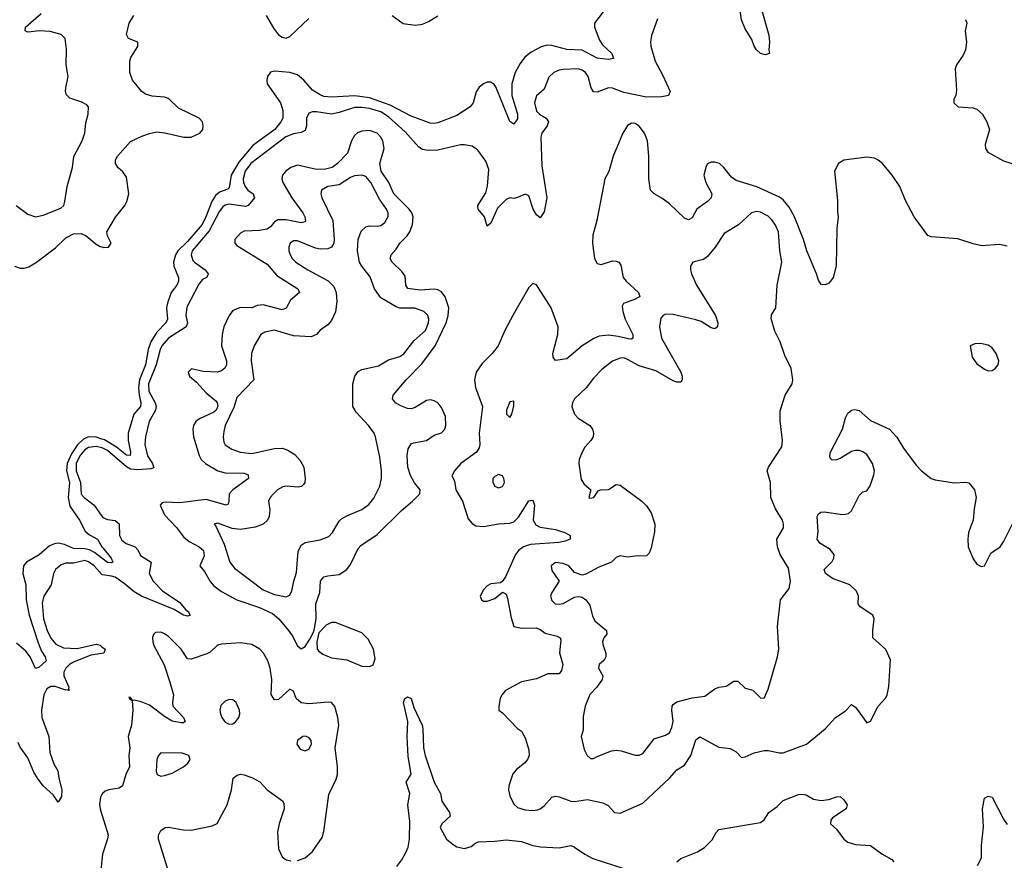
# Model space of a CAD drawing. Header units: inches. Extents: x 1384664 to 1536621, y 460766 to 646467.
# Tile 358 of 488: x 1429567 to 1434755, y 583778 to 588209. Entities that reach past the tile are written whole.
import ezdxf

# ---------------------------------------------------------------- set-up
doc = ezdxf.new("R2010")
doc.units = ezdxf.units.IN
doc.header["$MEASUREMENT"] = 0
doc.layers.add('B4528', color=7, linetype='Continuous')
doc.layers.add('B4538', color=7, linetype='Continuous')

msp = doc.modelspace()

# ---------------------------------------------------------------- linework, layer by layer
at = {"layer": 'B4528', "color": 5}
for points, elevation in [([(1429548.9, 587228.9), (1429610, 587183.7), (1429650, 587170.3), (1429690, 587177.7), (1429784.2, 587215.8), (1429798.5, 587230), (1429805.3, 587250), (1429816.8, 587330), (1429845.3, 587430), (1429852.4, 587487.6), (1429894, 587566), (1429909.8, 587610), (1429915.8, 587664.2), (1429928.2, 587710), (1429929.5, 587749.5), (1429920.1, 587760.1), (1429894.7, 587774.7), (1429830, 587794.5), (1429813, 587813), (1429808.4, 587830), (1429809.8, 587849.8), (1429821.4, 587910), (1429810.8, 587970), (1429813.5, 588053.5), (1429806.3, 588110), (1429785.1, 588130), (1429727.1, 588147.1), (1429670.7, 588149.3), (1429610, 588143), (1429596, 588150), (1429597.6, 588170), (1429679.4, 588240.6)], 680), ([(1429538.9, 586910), (1429570, 586899.2), (1429590, 586899), (1429614, 586906), (1429655.3, 586930), (1429754.5, 587005.5), (1429810, 587058.9), (1429850, 587079.8), (1429890, 587082.5), (1429917.3, 587070), (1429970, 587025), (1429990, 587013.7), (1430000, 587011.2)], 660), ([(1430000, 585998.1), (1429970, 586008.7), (1429930, 586009.7), (1429902.3, 585997.7), (1429871.4, 585968.6), (1429839.3, 585920.7), (1429817.3, 585870), (1429813.7, 585830), (1429829.2, 585770), (1429822.5, 585690), (1429830, 585645.2), (1429881.9, 585570), (1429912.1, 585512.1), (1429933.9, 585493.9), (1429976.9, 585470), (1430000, 585431)], 660), ([(1430000, 585951.4), (1429970, 585959.7), (1429930, 585954.6), (1429910, 585941.1), (1429883, 585910), (1429863.5, 585870), (1429864.4, 585830), (1429886.4, 585770), (1429890, 585707.5), (1429906, 585690), (1429958.3, 585650), (1430000, 585592.6)], 680), ([(1430000, 585371), (1429961, 585401), (1429933.7, 585413.7), (1429910, 585420.1), (1429850, 585421.5), (1429802.2, 585442.2), (1429770, 585448.6), (1429750, 585446.4), (1429724.3, 585435.7), (1429670, 585388.2), (1429602.6, 585350), (1429586.7, 585330), (1429583.5, 585290), (1429599.4, 585230), (1429601.5, 585150), (1429616.2, 585070), (1429663.9, 584923.9), (1429680.8, 584880.8), (1429700.3, 584850), (1429705.5, 584830), (1429670, 584796), (1429650, 584789.2), (1429622, 584850), (1429599.5, 584879.5), (1429550, 584922.7)], 660), ([(1430000, 585284.8), (1429958.8, 585330), (1429930, 585351.8), (1429910, 585357.7), (1429850, 585344), (1429810, 585344.9), (1429784.5, 585335.5), (1429755.2, 585310), (1429745.6, 585290), (1429732.1, 585230), (1429693.3, 585170), (1429685, 585135), (1429692.7, 585050), (1429710.7, 584990), (1429730, 584948.3), (1429756.5, 584916.5), (1429797.9, 584897.9), (1429870, 584893.7), (1429970, 584917.1), (1429990, 584911.8), (1430000, 584903.8)], 680), ([(1430000, 584868.4), (1429940.8, 584859.2), (1429850, 584823), (1429829.3, 584810.7), (1429809.3, 584790.7), (1429799.6, 584770), (1429800.1, 584750), (1429826.2, 584690), (1429823.4, 584683.4), (1429827.5, 584672.5), (1429816.6, 584676.6), (1429810, 584673.8), (1429753.1, 584693.1), (1429730, 584693.1), (1429710, 584680.8), (1429694.5, 584650), (1429682.1, 584570), (1429683.5, 584530), (1429720.6, 584430), (1429726.2, 584346.2), (1429745.9, 584285.9), (1429768.2, 584250), (1429773.1, 584210), (1429788.4, 584150), (1429786.5, 584113.5), (1429770, 584084.5), (1429742.4, 584122.4), (1429690, 584170.8), (1429660.6, 584210), (1429641.7, 584241.7), (1429610, 584317.3), (1429570, 584373.5), (1429558.1, 584398.1)], 680), ([(1430000, 584124.1), (1429992.9, 584110), (1429987.9, 584072.1), (1429990.1, 584050), (1430000, 584018.8)], 720), ([(1430000, 583779.3), (1429986.2, 583630)], 720)]:
    msp.add_lwpolyline(points, dxfattribs=dict(at, elevation=elevation))
at = {"layer": 'B4538', "color": 5}
for points, elevation in [([(1433473.4, 588270), (1433513.6, 588126.4), (1433517.7, 588090), (1433513.4, 588050), (1433517.3, 588030), (1433496.5, 588023.5), (1433470, 588029.9), (1433448.7, 588050), (1433437, 588070), (1433424.6, 588104.6), (1433390, 588159.8), (1433370, 588208.2), (1433355.1, 588310)], 680), ([(1432641.5, 588250), (1432595.6, 588190), (1432594.7, 588170), (1432621.6, 588101.6), (1432637, 588077), (1432687.3, 588030), (1432695.3, 588004.7), (1432670, 587999.5), (1432610, 588005.6), (1432530, 588047.7), (1432450, 588052), (1432370, 588073.2), (1432346.1, 588073.9), (1432313.8, 588066.2), (1432261.7, 588038.3), (1432228.1, 588011.9), (1432202.9, 587977.1), (1432177.9, 587930), (1432159.8, 587870), (1432159.8, 587810), (1432190.1, 587709.9), (1432190, 587686), (1432170, 587658), (1432150, 587672), (1432075.1, 587855.1), (1432067.3, 587867.3), (1432050, 587879.4), (1432030, 587879.8), (1432010, 587871.4), (1431987.1, 587852.9), (1431971.6, 587828.4), (1431956, 587770), (1431940.2, 587750), (1431870, 587703.4), (1431770, 587664.6), (1431750, 587661.5), (1431730, 587663.9), (1431630, 587700.3), (1431518.8, 587758.8), (1431410, 587797.2), (1431332.9, 587807.1), (1431210, 587799.9), (1431170, 587804.4), (1431150, 587811.8), (1431110, 587838), (1431064.4, 587890), (1431030, 587918.3), (1430990.3, 587930.3), (1430910, 587937), (1430888.7, 587931.3), (1430872.7, 587910), (1430868.1, 587890), (1430870.1, 587870), (1430941.7, 587770), (1430953.9, 587730), (1430952.6, 587690), (1430943.2, 587670), (1430910.7, 587630), (1430794.5, 587545.5), (1430721.4, 587458.6), (1430680.5, 587390), (1430670, 587323.1), (1430663.9, 587316.1), (1430619.7, 587300.3), (1430598.6, 587281.4), (1430579.2, 587250), (1430548.3, 587170), (1430527.3, 587130), (1430450, 587039.9), (1430399.5, 586990), (1430387.7, 586970), (1430377.3, 586930), (1430379.2, 586910), (1430402.7, 586850), (1430403.3, 586830), (1430394.5, 586810), (1430364.7, 586770), (1430344.9, 586715.1), (1430339.7, 586690), (1430345.9, 586630), (1430336.3, 586610), (1430290, 586560.9), (1430257.2, 586510), (1430243.3, 586470), (1430230, 586390), (1430198.1, 586310), (1430193.1, 586270), (1430195.8, 586230), (1430205.1, 586190), (1430203.1, 586170), (1430167.6, 586130), (1430138.9, 586030), (1430138.6, 585990), (1430150.1, 585929.9), (1430148.2, 585911.8), (1430130, 585913.8), (1430076, 585956), (1430013.4, 585993.4), (1430000, 585998.1)], 660), ([(1430000, 587011.2), (1430010, 587008.8), (1430034.5, 587010), (1430048.6, 587030), (1430028.7, 587070), (1430026.6, 587090), (1430072, 587168), (1430119.8, 587230), (1430130.7, 587250), (1430141.2, 587290), (1430130, 587379.5), (1430110, 587406.9), (1430083.9, 587430), (1430072.1, 587450), (1430070.9, 587470), (1430082, 587490), (1430150, 587566.6), (1430210, 587595.6), (1430250, 587609.6), (1430290, 587617), (1430332, 587612), (1430430.7, 587589.3), (1430470, 587589.3), (1430515.6, 587610), (1430531.5, 587630), (1430533.6, 587650), (1430529.5, 587670), (1430512.3, 587690), (1430402.7, 587742.7), (1430350, 587794), (1430330, 587800.3), (1430264.9, 587804.9), (1430230, 587816), (1430210, 587831.1), (1430160.4, 587890), (1430146.2, 587930), (1430147.1, 587990), (1430152.6, 588010), (1430190, 588067.7), (1430190, 588086), (1430189.4, 588089.4), (1430139.3, 588110), (1430129.6, 588130), (1430144, 588190), (1430167.4, 588230)], 660), ([(1432927.3, 588212.7), (1432894.9, 588125.1), (1432890.2, 588090), (1432893, 588070), (1432915.1, 587990), (1432955.4, 587915.4), (1432993.9, 587830), (1432985.7, 587810), (1432950, 587801.4), (1432870, 587800.6), (1432750, 587825.3), (1432690, 587847.9), (1432670, 587849.4), (1432610, 587826), (1432590, 587827.9), (1432578.5, 587850), (1432561.7, 587910), (1432547.9, 587930), (1432530, 587943.4), (1432510, 587949.8), (1432430, 587946.2), (1432410, 587943.1), (1432381.3, 587930), (1432354.6, 587905.4), (1432330, 587842.7), (1432290, 587806.6), (1432279.7, 587770), (1432290, 587725.7), (1432305.7, 587710), (1432341.3, 587690), (1432353.1, 587670), (1432345.2, 587650), (1432317.5, 587610), (1432312.6, 587590), (1432318.5, 587438.5), (1432344.3, 587270), (1432330, 587196.3), (1432310, 587164.4), (1432290, 587179.8), (1432272.2, 587210), (1432250, 587279.8), (1432230, 587289.8), (1432190, 587271.3), (1432170, 587267), (1432150, 587269), (1432130, 587261), (1432085.1, 587214.9), (1432050, 587135.6), (1432030, 587120.9), (1432015, 587170), (1431982.5, 587210), (1431981.2, 587230), (1432023.7, 587296.3), (1432031.8, 587331.8), (1432038.3, 587418.3), (1432023.1, 587463.1), (1431981.1, 587521.1), (1431950, 587541.6), (1431910, 587549.9), (1431890, 587549.2), (1431770, 587521.6), (1431719.1, 587519.1), (1431690, 587524.1), (1431670, 587536.2), (1431597.1, 587617.1), (1431510, 587697.5), (1431470, 587722.5), (1431410, 587740.4), (1431370, 587746.2), (1431330, 587745.6), (1431250, 587719), (1431210, 587711.3), (1431130, 587723), (1431110, 587723.2), (1431090, 587715.6), (1431077.8, 587690), (1431077.9, 587650), (1431070, 587624.2), (1431050, 587613.9), (1431010, 587607.6), (1430968.5, 587591.5), (1430784, 587450), (1430755.4, 587410), (1430745, 587370), (1430746.7, 587350), (1430754.4, 587330), (1430769.6, 587310), (1430797.1, 587290), (1430803.8, 587270), (1430770.9, 587229.1), (1430756, 587224), (1430670, 587236), (1430650, 587231.8), (1430637.1, 587222.9), (1430619.8, 587200.2), (1430564.7, 587095.3), (1430475.8, 586990), (1430469.6, 586969.6), (1430479.7, 586939.7), (1430487.1, 586930), (1430544.7, 586890), (1430560.6, 586870), (1430558, 586862), (1430550.3, 586850), (1430530, 586839), (1430510, 586814.9), (1430446.7, 586693.3), (1430441.5, 586650), (1430450.2, 586609.8), (1430444.4, 586590), (1430350, 586529.9), (1430316.4, 586490), (1430306.6, 586470), (1430285.3, 586390), (1430245.9, 586290), (1430246.5, 586250), (1430280.4, 586190), (1430285.9, 586170), (1430283.1, 586150), (1430249.1, 586090), (1430229.6, 586010), (1430226.8, 585970), (1430240.3, 585910), (1430265.7, 585870), (1430272.9, 585847.1), (1430258.3, 585841.7), (1430190, 585836), (1430150, 585839.9), (1430130, 585851.2), (1430030, 585937.5), (1430005, 585950), (1430000, 585951.4)], 680), ([(1430865.1, 588230), (1430903.9, 588163.9), (1430930, 588129.4), (1430950, 588116.6), (1430970, 588112), (1430990, 588120.4), (1431090, 588215.8)], 660), ([(1431530, 588230.2), (1431587.9, 588187.9), (1431650, 588180.4), (1431690, 588185.6), (1431721.1, 588198.9), (1431770.3, 588229.7)], 660), ([(1434550.3, 588210), (1434556.9, 588190), (1434549.3, 588150), (1434555.4, 588090), (1434550.7, 588050), (1434538.3, 588021.7), (1434502.4, 587970), (1434495.6, 587950), (1434502.5, 587837.5), (1434498.8, 587810), (1434488, 587790), (1434488, 587770), (1434512, 587750), (1434590, 587744.2), (1434610, 587736.5), (1434639.5, 587710), (1434663, 587670), (1434677.3, 587630), (1434654, 587550), (1434656.3, 587530), (1434667.3, 587510), (1434750, 587464.9), (1434822.5, 587442.5)], 720), ([(1434770, 587015.1), (1434730, 587024.2), (1434636.2, 587016.2), (1434590, 587026.6), (1434510, 587054.3), (1434370, 587063.6), (1434351.2, 587071.2), (1434279.6, 587170), (1434234.9, 587254.9), (1434203.9, 587330), (1434163.1, 587390), (1434112.1, 587450), (1434090, 587468.5), (1434070, 587478.8), (1434030, 587484.8), (1433910, 587467.8), (1433880.5, 587450), (1433860.7, 587410), (1433875.9, 587255.9), (1433875.2, 587195.2), (1433879.3, 587170), (1433872, 587108), (1433868.9, 586911.1), (1433853.4, 586850), (1433839.3, 586830), (1433830, 586820.7), (1433810, 586812), (1433790, 586812.7), (1433774.9, 586834.9), (1433765.4, 586870), (1433714.6, 586990), (1433697, 587050), (1433648.5, 587170), (1433621.3, 587221.3), (1433590, 587259.5), (1433570, 587273.4), (1433450, 587328.1), (1433341.4, 587361.4), (1433318.1, 587378.1), (1433277.3, 587430), (1433253.3, 587450), (1433230, 587458), (1433210, 587457.3), (1433191.3, 587448.7), (1433183.2, 587436.8), (1433172.1, 587390), (1433181.6, 587350), (1433214.2, 587290), (1433210.2, 587270), (1433191.3, 587250), (1433134.5, 587210), (1433110, 587165.1), (1433090, 587154), (1433070, 587162.3), (1432990, 587238.3), (1432950, 587267.8), (1432909.4, 587290), (1432889.8, 587309.8), (1432881.4, 587370), (1432881.6, 587490), (1432875.4, 587570), (1432858.3, 587610), (1432830, 587648.2), (1432810, 587660.9), (1432790, 587663.7), (1432769, 587651), (1432745.6, 587610), (1432694, 587490), (1432670.9, 587409.1), (1432650.2, 587369.8), (1432608.3, 587150), (1432587.4, 587072.6), (1432585.4, 587030), (1432596.2, 586950), (1432610, 586923.1), (1432630, 586919.1), (1432690, 586936.9), (1432710, 586936.5), (1432724, 586930), (1432734.7, 586914.7), (1432745.8, 586850), (1432761.8, 586830), (1432828, 586770), (1432834.6, 586750), (1432832.2, 586747.8), (1432806.9, 586733.1), (1432747.7, 586712.3), (1432742, 586698), (1432744.7, 586670), (1432757.8, 586630), (1432798.2, 586550), (1432797.6, 586530), (1432790, 586525.1), (1432774.3, 586525.7), (1432719.5, 586539.5), (1432670, 586545.4), (1432620.2, 586539.8), (1432591.8, 586528.2), (1432530, 586488.9), (1432450, 586420.4), (1432390, 586411.6), (1432377.7, 586430), (1432376.2, 586450), (1432402.7, 586550), (1432403.9, 586590), (1432367, 586690), (1432290, 586811), (1432270, 586818), (1432250, 586796.9), (1432166.9, 586653.1), (1432122.7, 586570), (1432088.4, 586490), (1432056.8, 586450), (1432003.5, 586396.5), (1431972.5, 586350), (1431964, 586310), (1431968.1, 586270), (1432004.7, 586170), (1431988.5, 586028.5), (1431992, 585970), (1431988.5, 585951.5), (1431973.4, 585930), (1431890.4, 585870), (1431857.1, 585830), (1431844.5, 585804.5), (1431857.5, 585777.5), (1431864.2, 585730), (1431900.2, 585670), (1431930, 585577.1), (1431950, 585552.9), (1431970, 585540.2), (1432010, 585537.6), (1432090, 585551.1), (1432150, 585555.1), (1432170, 585561.7), (1432194.2, 585585.8), (1432250, 585672.2), (1432270, 585676.3), (1432278.9, 585650), (1432272.8, 585570), (1432285.9, 585545.9), (1432310, 585534), (1432390, 585521), (1432443.2, 585503.2), (1432467.7, 585490), (1432467.7, 585470), (1432440.4, 585459.6), (1432406.9, 585453.1), (1432258, 585442), (1432221.1, 585430), (1432195.3, 585410), (1432179, 585390), (1432127.2, 585272.8), (1432110, 585248.7), (1432099.3, 585240.7), (1432050, 585234.5), (1432030, 585224), (1432010, 585204.2), (1431993.4, 585170), (1431999.3, 585150), (1432010, 585144), (1432030, 585143.2), (1432070, 585157.6), (1432110, 585191), (1432124.5, 585184.5), (1432130, 585181), (1432137.7, 585157.7), (1432156.2, 585056.2), (1432170.2, 585010.2), (1432210, 585000.9), (1432290, 585003.6), (1432310, 584994.9), (1432335.6, 584975.6), (1432399.4, 584959.4), (1432414, 584950), (1432417.5, 584937.5), (1432411.2, 584871.2), (1432427.9, 584810), (1432421.6, 584778.4), (1432410, 584760.5), (1432350, 584760.8), (1432290, 584734.2), (1432210, 584718), (1432127.3, 584672.7), (1432107.2, 584650), (1432098.7, 584630), (1432090.8, 584590.8), (1432091.3, 584570), (1432110, 584556), (1432190, 584473), (1432210, 584459.1), (1432230, 584424), (1432250, 584361), (1432251, 584330), (1432243.2, 584310), (1432226, 584290), (1432183.7, 584256.3), (1432165.9, 584234.1), (1432143.8, 584170), (1432142.2, 584150), (1432150, 584117.1), (1432170, 584074), (1432190, 584056.9), (1432230, 584043.7), (1432270, 584040.9), (1432295.9, 584044.1), (1432310, 584048.5), (1432330, 584064.2), (1432369.9, 584110.1), (1432390, 584116.6), (1432410, 584113.2), (1432470, 584088.9), (1432490, 584087.2), (1432557.9, 584097.9), (1432640.2, 584080.2), (1432667.1, 584067.1), (1432700.7, 584030), (1432730, 584025.7), (1432850, 584079), (1432989.8, 584210), (1433030, 584254), (1433070, 584279), (1433102.2, 584330), (1433130, 584413), (1433150, 584428.5), (1433250, 584373.8), (1433310, 584368), (1433341.1, 584350), (1433370, 584319.1), (1433390, 584322.4), (1433436.4, 584343.6), (1433490, 584356.3), (1433510, 584357), (1433570, 584343.5), (1433590, 584344.6), (1433712.3, 584390), (1433810, 584471.5), (1433865.3, 584530), (1433916, 584564), (1433950, 584598.4), (1433970, 584584.4), (1434030, 584501.6), (1434050, 584510.5), (1434089.8, 584590.2), (1434130, 584633.4), (1434137.3, 584650), (1434146.8, 584693.2), (1434154.4, 584834.4), (1434130, 584889.5), (1434062.7, 584950), (1434062.4, 584990), (1434069.8, 585050), (1434062.3, 585070), (1433994.5, 585114.5), (1433985.4, 585130), (1433986.9, 585170), (1433976.2, 585196.2), (1433940.7, 585230), (1433850, 585263.9), (1433812.6, 585290), (1433805.1, 585310), (1433847.6, 585352.4), (1433857.2, 585370), (1433857.8, 585390), (1433836.9, 585416.9), (1433782, 585450), (1433768.5, 585470), (1433774.8, 585510), (1433768, 585590), (1433775.1, 585604.9), (1433787.7, 585612.3), (1433805.9, 585614.1), (1433890, 585601.5), (1433910, 585600.3), (1433934.5, 585605.5), (1433950, 585619.3), (1433990, 585700.5), (1434010, 585720.7), (1434030, 585725.5), (1434048.2, 585751.8), (1434067.9, 585810), (1434070.5, 585830.5), (1434059.8, 585870), (1434030, 585916.4), (1434010, 585930.7), (1433990, 585938), (1433970, 585938), (1433950, 585932.3), (1433890, 585895.8), (1433870, 585888.8), (1433847, 585887), (1433837.4, 585897.4), (1433834.8, 585910), (1433839.4, 585930), (1433902.2, 586050), (1433917.2, 586110), (1433930, 586134.9), (1433950, 586150.2), (1433965.7, 586154.3), (1433990, 586149.1), (1434050, 586095.5), (1434149.5, 586049.5), (1434188.7, 586008.7), (1434223.6, 585950), (1434290, 585860.5), (1434318, 585830), (1434370, 585790.4), (1434390, 585782.6), (1434490, 585766.7), (1434551.7, 585771.7), (1434567, 585767), (1434577.2, 585757.2), (1434598, 585730), (1434606.7, 585690), (1434595.3, 585630), (1434590.3, 585570), (1434566, 585506), (1434562, 585470), (1434564.1, 585430), (1434590, 585367.7), (1434610, 585339.1), (1434632.7, 585327.3), (1434650, 585330.8), (1434683.5, 585396.5), (1434732.3, 585430), (1434750, 585456), (1434800.9, 585559.1)], 720), ([(1430000, 585592.6), (1430005.3, 585585.3), (1430030, 585573.9), (1430070, 585568.2), (1430090, 585552.2), (1430093.3, 585490), (1430105.4, 585465.4), (1430127.9, 585447.9), (1430175.5, 585430), (1430190, 585413.8), (1430204, 585384), (1430259, 585350), (1430249.2, 585290), (1430270.1, 585250), (1430318.8, 585198.8), (1430410, 585136.8), (1430440.4, 585100.4), (1430455, 585090), (1430465.5, 585070), (1430450, 585064.6), (1430430, 585069.9), (1430380.3, 585100.3), (1430208.4, 585170), (1430170, 585192.1), (1430117.7, 585237.7), (1430070, 585269.4), (1430050, 585276.3), (1430002.3, 585282.3), (1430000, 585284.8)], 680), ([(1430000, 585431), (1430004.1, 585424.1), (1430048.9, 585370), (1430057.1, 585350), (1430050, 585346.2), (1430030, 585347.9), (1430000, 585371)], 660), ([(1431030, 583777.4), (1431070, 583790.3), (1431110, 583824.9), (1431161.3, 583898.7), (1431169.8, 583930.2), (1431195.1, 584124.9), (1431234.4, 584205.6), (1431241, 584230), (1431241.9, 584270), (1431229.4, 584370), (1431248.3, 584490), (1431243.2, 584530), (1431227.8, 584587.8), (1431210, 584609.6), (1431192, 584612), (1431090, 584602.6), (1431050, 584608.7), (1431022.6, 584630), (1431009.5, 584669.5), (1430990, 584679.3), (1430930, 584625.6), (1430910, 584624.5), (1430892.5, 584652.5), (1430896, 584730), (1430886.3, 584790), (1430874.2, 584830), (1430850.7, 584870), (1430831.7, 584890), (1430790, 584914.5), (1430730, 584924.2), (1430630, 584917.8), (1430608.5, 584911.5), (1430570, 584875.4), (1430553.5, 584866.5), (1430470, 584838.8), (1430450, 584840.5), (1430417.4, 584890), (1430350, 584957.1), (1430330, 584972.2), (1430310, 584979.8), (1430281.5, 584978.5), (1430271.8, 584968.2), (1430267.2, 584952.8), (1430267.6, 584930), (1430273.8, 584910), (1430327.5, 584807.5), (1430357.4, 584717.4), (1430376.5, 584650), (1430371.3, 584610), (1430374, 584590), (1430430.3, 584530), (1430439.1, 584510), (1430430, 584502), (1430417.7, 584502.3), (1430370, 584511.9), (1430330, 584535.8), (1430250, 584594.7), (1430206.1, 584613.9), (1430170, 584622.7), (1430160.2, 584620.2), (1430150, 584635.3), (1430142, 584638), (1430144.7, 584630), (1430159.8, 584619.8), (1430162, 584570), (1430155.1, 584490), (1430137.8, 584430), (1430146.8, 584370), (1430141.7, 584330), (1430145, 584270), (1430125.4, 584230), (1430108.4, 584170), (1430090, 584157.5), (1430036.3, 584150), (1430017.6, 584142.4), (1430003, 584130), (1430000, 584124.1)], 720), ([(1430000, 584903.8), (1430017.2, 584890), (1430010.4, 584870), (1430000, 584868.4)], 680), ([(1431554, 583746), (1431580.5, 583779.5), (1431601.8, 583818.2), (1431612.8, 583847.2), (1431619.9, 583890), (1431621.7, 583981.7), (1431612.7, 584070), (1431622.8, 584130), (1431603.5, 584190), (1431629, 584231), (1431614.3, 584325.7), (1431608.6, 584430), (1431612.2, 584510), (1431588.9, 584610), (1431595.6, 584630), (1431604.4, 584635.6), (1431610, 584639), (1431630.1, 584630.1), (1431643.3, 584583.3), (1431686.8, 584490), (1431691.5, 584470), (1431695, 584370), (1431703.8, 584330), (1431750.8, 584190), (1431784, 584130), (1431791.5, 584090), (1431831.1, 584030), (1431834.3, 584010), (1431790.3, 583970), (1431782.4, 583950), (1431816, 583890), (1431850, 583860.3), (1431870, 583849.2), (1431910, 583839.7), (1431946, 583850), (1431970.4, 583869.6), (1431984.8, 583875.2), (1432070, 583878.5), (1432130, 583886.6), (1432210, 583877.1), (1432270, 583856.7), (1432311.5, 583848.5), (1432410, 583843.7), (1432470, 583855.1), (1432490, 583847.7), (1432544, 583810), (1432587.1, 583787.1), (1432750, 583734.3)], 680), ([(1430359.3, 583690), (1430297.5, 583890), (1430298, 583910), (1430310, 583934.3), (1430333.2, 583950), (1430350, 583953), (1430430, 583937.8), (1430470, 583936.5), (1430581.1, 583958.9), (1430607.5, 583972.5), (1430659.2, 584070), (1430682.9, 584150), (1430691.3, 584210), (1430712.9, 584227.1), (1430730, 584231.1), (1430750, 584228.3), (1430792.6, 584212.6), (1430831.7, 584191.7), (1430870, 584148.7), (1430951.3, 584091.3), (1430959.2, 584079.2), (1430960.7, 584050), (1430933.2, 583970), (1430925.5, 583925.5), (1430930, 583838), (1430950, 583795.5), (1430970, 583779.5), (1430994.9, 583774.9)], 720), ([(1433029.7, 583770.3), (1433050, 583788), (1433137.5, 583822.5), (1433174.5, 583845.5), (1433215.1, 583884.9), (1433235.8, 583924.2), (1433250, 583940.7), (1433470, 583977.5), (1433488.7, 583991.3), (1433514.3, 584030), (1433558.4, 584061.6), (1433590, 584093.5), (1433670, 584124.8), (1433690, 584127.2), (1433710, 584122.3), (1433750, 584100.7), (1433790, 584092.2), (1433830, 584098.3), (1433870, 584113), (1433890, 584114.3), (1433910, 584096.4), (1433927, 584070), (1433921.7, 584050), (1433850, 584001), (1433841.2, 583990), (1433839.6, 583970), (1433870, 583942.6), (1433909.6, 583890), (1433930, 583872.7), (1433970, 583860.9), (1434050, 583856.4), (1434110, 583812.2), (1434162.1, 583782.1), (1434171.8, 583770)], 680), ([(1434612.7, 583750), (1434634.5, 583790), (1434635.3, 583855.3), (1434644.9, 583955.1), (1434639.1, 584050), (1434650, 584106), (1434670, 584116), (1434690, 584111.3), (1434750, 583994.8), (1434770, 583967.3)], 680), ([(1430000, 584018.8), (1430028.1, 583930), (1430032.3, 583910), (1430030.2, 583890.2), (1430002.8, 583810), (1430000, 583779.3)], 720)]:
    msp.add_lwpolyline(points, dxfattribs=dict(at, elevation=elevation))
for points, elevation in [([(1431410, 587623.9), (1431370, 587621.6), (1431347.5, 587612.5), (1431330, 587597.9), (1431315, 587570), (1431294.7, 587505.3), (1431240.5, 587450), (1431213.4, 587430), (1431178.5, 587421.5), (1431130, 587419.9), (1431030, 587441.2), (1430995.2, 587430), (1430968.7, 587410), (1430952.1, 587390), (1430947.7, 587370), (1430952.7, 587350), (1431000.4, 587270), (1431058.8, 587190), (1431068.3, 587170), (1431073, 587150), (1431070, 587143.5), (1431050, 587137.4), (1430970, 587153.7), (1430926.7, 587153.3), (1430910, 587143.9), (1430890, 587119.2), (1430870, 587105.1), (1430830, 587097.6), (1430750, 587093.5), (1430730, 587084.2), (1430701.1, 587050), (1430700.1, 587030), (1430710, 587017.7), (1430870, 586919.7), (1430921.2, 586861.2), (1431032.4, 586790), (1431040.2, 586770), (1430993.7, 586730), (1430970, 586688.3), (1430950, 586679), (1430850, 586704.9), (1430818.2, 586701.8), (1430790, 586690.8), (1430730, 586690.9), (1430690, 586676), (1430670.1, 586649.9), (1430642.7, 586590), (1430633.5, 586550), (1430630.8, 586490), (1430656.4, 586410), (1430655.5, 586390), (1430647.8, 586372.2), (1430630, 586357.8), (1430608.5, 586351.5), (1430534.2, 586354.2), (1430471.9, 586368.1), (1430454.9, 586350), (1430460.9, 586330), (1430497.8, 586297.8), (1430550, 586241.2), (1430599.3, 586199.3), (1430606.8, 586190), (1430610, 586170.8), (1430601.1, 586150), (1430590, 586140.7), (1430514.4, 586105.6), (1430494.3, 586090), (1430482.6, 586070), (1430478.4, 586050), (1430482.3, 586010), (1430512.1, 585912.1), (1430522.8, 585890), (1430546, 585870), (1430610, 585830.8), (1430650, 585821), (1430750, 585818.6), (1430770.4, 585810), (1430771.6, 585790), (1430690.2, 585730), (1430670.2, 585710), (1430669.2, 585670), (1430664.4, 585655.6), (1430654, 585650), (1430550, 585679.9), (1430410, 585662), (1430333.7, 585666.3), (1430317.8, 585662.2), (1430307.1, 585650), (1430330, 585598.9), (1430392.6, 585532.6), (1430430, 585483), (1430458.9, 585458.9), (1430512.6, 585430), (1430534.8, 585410), (1430538.1, 585381.9), (1430515.6, 585330), (1430540.3, 585300.3), (1430570, 585247.9), (1430590, 585223.9), (1430630, 585194.3), (1430711.3, 585151.3), (1430830, 585110.9), (1430898.4, 585078.4), (1430932.5, 585050), (1430983, 584990), (1431002.4, 584962.4), (1431030, 584908.2), (1431050, 584892.7), (1431070, 584904.9), (1431096, 584944), (1431116.8, 584983.2), (1431120.7, 584999.3), (1431128.3, 585050), (1431127, 585130), (1431148.7, 585190), (1431152.3, 585250), (1431170, 585271.3), (1431190, 585277.6), (1431250, 585284), (1431289.9, 585310.1), (1431310, 585337), (1431350, 585421.3), (1431363.6, 585436.4), (1431450, 585495.2), (1431578, 585622), (1431636.2, 585670), (1431675.1, 585710), (1431676, 585730), (1431646.7, 585766.7), (1431626.2, 585806.2), (1431611, 585850), (1431608.8, 585911.2), (1431612.9, 585947.1), (1431630, 585973.4), (1431641, 585979), (1431710, 585990.5), (1431750, 586019.3), (1431790, 586031.8), (1431806.9, 586050), (1431812.2, 586070), (1431810, 586117.2), (1431790, 586164.5), (1431770, 586189.6), (1431750, 586200.5), (1431730, 586204.7), (1431710, 586202), (1431650, 586165.1), (1431630, 586157.8), (1431610, 586158.9), (1431574.1, 586174.1), (1431547.6, 586190), (1431531.1, 586210), (1431534.5, 586230), (1431602.5, 586310), (1431685.1, 586394.9), (1431755.1, 586490), (1431813.9, 586610), (1431824.8, 586650), (1431827.7, 586690), (1431808.2, 586748.2), (1431790, 586773.6), (1431770, 586784.5), (1431750, 586788.1), (1431677.1, 586782.9), (1431611.6, 586791.6), (1431601.4, 586810), (1431597.3, 586857.3), (1431580.6, 586880.6), (1431528.9, 586930), (1431518.7, 586950), (1431524.4, 586970), (1431550, 586999.6), (1431569, 587031), (1431608.9, 587070), (1431622.6, 587090), (1431637.3, 587130), (1431639.9, 587170), (1431633.1, 587190), (1431618.9, 587210), (1431538.1, 587290), (1431511.2, 587350), (1431470.7, 587410), (1431463.9, 587450), (1431486.7, 587530), (1431479.7, 587570), (1431469.9, 587590), (1431450.2, 587610.2)], 720), ([(1431370, 587389.8), (1431330, 587385.6), (1431310, 587377.3), (1431250, 587337.6), (1431190, 587329.8), (1431156.5, 587310), (1431154, 587290), (1431158.6, 587270), (1431216.2, 587150), (1431224.2, 587050), (1431222, 587030), (1431210.3, 587010), (1431190, 587000.7), (1431150, 586999.2), (1431124.7, 587004.7), (1431030, 587042.3), (1431017, 587043), (1431010, 587043), (1430992.7, 587030), (1430984, 587010), (1430984.7, 586990), (1430991.5, 586970), (1431002.4, 586950), (1431020.9, 586930), (1431084.9, 586890), (1431192.8, 586832.8), (1431221.9, 586801.9), (1431234.1, 586770), (1431236.9, 586723.1), (1431230.8, 586669.2), (1431210, 586623.7), (1431190, 586599.5), (1431150, 586571.6), (1431130.4, 586550), (1431102.7, 586537.3), (1431010, 586542.5), (1430910, 586571.9), (1430857.8, 586562.2), (1430837.6, 586550), (1430801.7, 586490), (1430788.8, 586450), (1430786.3, 586410), (1430800.4, 586310), (1430710, 586216.9), (1430695.4, 586164.6), (1430649.4, 586070), (1430642.4, 586037.6), (1430639.1, 586010), (1430642.4, 585982.4), (1430650, 585967.7), (1430684.8, 585944.8), (1430729.1, 585929.1), (1430790, 585922.5), (1430908.9, 585948.9), (1430950.6, 585950.6), (1430980.1, 585940.1), (1431016.2, 585916.2), (1431045, 585885), (1431063.6, 585850), (1431071.7, 585790), (1431068.9, 585770), (1431061.8, 585758.2), (1431051.8, 585748.2), (1431034.6, 585745.4), (1430970, 585750.7), (1430953.1, 585746.9), (1430924.4, 585730), (1430903.8, 585710), (1430886, 585690), (1430877.1, 585670), (1430884.8, 585624.8), (1430881.2, 585590), (1430872.3, 585570), (1430849.5, 585550.5), (1430806.8, 585533.2), (1430730, 585521.9), (1430686.1, 585526.1), (1430610, 585555.1), (1430591, 585550), (1430599.6, 585539.6), (1430643.6, 585443.6), (1430674.2, 585350), (1430697.7, 585317.7), (1430850, 585203.2), (1430910, 585178.2), (1430970, 585167.1), (1430990, 585174.9), (1431001.4, 585198.6), (1431010.6, 585250), (1431025.2, 585294.8), (1431034.6, 585405.4), (1431050, 585439.5), (1431070, 585453.8), (1431150, 585467.3), (1431195, 585485), (1431214.8, 585505.2), (1431250, 585566), (1431261.8, 585578.2), (1431290, 585594.3), (1431370, 585626.7), (1431406, 585654), (1431432.8, 585687.2), (1431463.8, 585750), (1431472.3, 585790), (1431472.4, 585830), (1431463.6, 585903.6), (1431441.7, 586010), (1431434, 586030), (1431405.4, 586070), (1431339.2, 586139.2), (1431322.3, 586170), (1431321.5, 586290), (1431332.3, 586330), (1431350, 586354), (1431370, 586364.6), (1431456.6, 586383.4), (1431510, 586415.8), (1431570, 586433.2), (1431590, 586447.1), (1431643.5, 586516.5), (1431705.2, 586570), (1431721.1, 586610), (1431723.2, 586630), (1431717.4, 586650), (1431695.8, 586670), (1431648.7, 586688.7), (1431570, 586688.9), (1431550, 586694.6), (1431470, 586742.2), (1431436.7, 586790), (1431414.1, 586854.1), (1431368.9, 586908.9), (1431358, 586930), (1431346.5, 586990), (1431350.8, 587050), (1431366.1, 587093.9), (1431390, 587116.5), (1431410, 587121.7), (1431450, 587120.2), (1431470, 587124.4), (1431490, 587139), (1431507.9, 587172.1), (1431508, 587190), (1431499.1, 587210), (1431462.6, 587262.6), (1431417.2, 587350), (1431390, 587382.2)], 740), ([(1433450, 587197.4), (1433422.4, 587190), (1433353.4, 587126.6), (1433278.4, 587081.6), (1433230.8, 587009.2), (1433190, 586960.5), (1433170, 586945.4), (1433114, 586930), (1433101.6, 586910), (1433100.5, 586890), (1433106, 586870), (1433133.7, 586810), (1433232.7, 586650), (1433245.3, 586610), (1433244, 586590), (1433230, 586579.5), (1433210, 586585.1), (1433157.2, 586617.2), (1433130, 586627.3), (1433010, 586655), (1432970, 586655.9), (1432956.4, 586650), (1432944.4, 586635.6), (1432937.5, 586590), (1432947.8, 586530), (1433051, 586350), (1433057.5, 586330), (1433057.7, 586310), (1433050, 586297.6), (1433030, 586297.4), (1433010, 586304.7), (1432918.2, 586358.2), (1432830, 586383.7), (1432770, 586418.2), (1432750, 586425.5), (1432730, 586424.3), (1432690, 586408.2), (1432634.4, 586365.6), (1432590, 586319.2), (1432551.1, 586268.9), (1432490.2, 586210), (1432480.2, 586190), (1432476.2, 586170), (1432489.3, 586129.3), (1432510, 586108.4), (1432570.8, 586070), (1432584.9, 586050), (1432590.7, 586030), (1432587.7, 586010), (1432576.3, 585990), (1432544.7, 585955.3), (1432530, 585929.4), (1432514.9, 585890), (1432512.2, 585870), (1432524.9, 585784.9), (1432540.2, 585760.2), (1432576, 585730), (1432564.9, 585690), (1432570, 585686.7), (1432592, 585690), (1432615.5, 585724.5), (1432628, 585730), (1432670, 585732.7), (1432710, 585758.4), (1432730, 585756), (1432844.2, 585670), (1432870, 585645.7), (1432893.7, 585610), (1432913.8, 585550), (1432912.3, 585510), (1432894.8, 585425.2), (1432883.7, 585396.3), (1432870, 585382), (1432810, 585381.6), (1432770, 585376.2), (1432730, 585382.7), (1432710, 585374), (1432684.9, 585350), (1432617.9, 585322.1), (1432550, 585286), (1432530, 585280.5), (1432490, 585295.6), (1432459.6, 585330), (1432430, 585342.8), (1432390, 585347.1), (1432366.9, 585330), (1432370, 585306), (1432408.4, 585250), (1432370.2, 585190), (1432363.1, 585170), (1432370, 585146.7), (1432388.4, 585130), (1432410, 585128.2), (1432430, 585131.4), (1432490, 585164.9), (1432510, 585168.7), (1432530, 585165.3), (1432550, 585150.4), (1432570, 585122.3), (1432585, 585065), (1432598.4, 585038.4), (1432658.4, 584990), (1432660.4, 584970), (1432644.4, 584950), (1432638.4, 584930), (1432640.4, 584910), (1432654.4, 584870), (1432655.5, 584850), (1432646.6, 584833.4), (1432620.5, 584810), (1432617.3, 584790), (1432638.8, 584750), (1432636, 584730), (1432607.2, 584690), (1432570, 584651.1), (1432545.4, 584590), (1432535.5, 584535.5), (1432536.2, 584463.8), (1432526, 584430), (1432541.6, 584361.6), (1432556, 584330), (1432574.8, 584314.8), (1432590, 584314), (1432610, 584324.4), (1432685.7, 584354.3), (1432710, 584357.5), (1432735.3, 584355.3), (1432810, 584332.7), (1432830, 584331.7), (1432850, 584340.9), (1432910, 584418.7), (1432970, 584437.4), (1432990, 584450.4), (1433002.6, 584477.4), (1433010.5, 584510), (1433003.1, 584570), (1433004.8, 584590), (1433010, 584599.3), (1433030, 584613.1), (1433110, 584634), (1433177.2, 584642.8), (1433230, 584681.3), (1433250, 584690.3), (1433290, 584696), (1433330, 584721.3), (1433350, 584721.6), (1433390, 584685.5), (1433430, 584674.9), (1433470, 584634.9), (1433490, 584632.7), (1433510, 584680.5), (1433559.1, 584850), (1433566.6, 584890), (1433559.8, 585010), (1433575.6, 585150), (1433620.8, 585210), (1433627.7, 585250), (1433617.3, 585317.3), (1433573.7, 585390), (1433559.8, 585430), (1433556.8, 585470), (1433590.8, 585530), (1433591.7, 585550), (1433586.2, 585570), (1433550, 585629.6), (1433525, 585690), (1433522.3, 585770), (1433505.7, 585830), (1433513.1, 585850), (1433582.8, 585957.2), (1433586.2, 585990), (1433573.5, 586093.5), (1433573.3, 586146.7), (1433599.6, 586230), (1433637.6, 586290), (1433640.7, 586310), (1433631.6, 586370), (1433598, 586438), (1433574.5, 586510), (1433546.1, 586566.1), (1433526.2, 586633.8), (1433527.3, 586652.7), (1433550.9, 586689.1), (1433558.8, 586810), (1433582.2, 586930), (1433571.3, 586990), (1433565, 587090), (1433550, 587126.3), (1433530, 587153.3), (1433510, 587172.8), (1433470, 587194.6)], 740), ([(1434630, 586501.3), (1434599.5, 586500.5), (1434574.8, 586490), (1434585.5, 586430), (1434610, 586394), (1434650, 586366.4), (1434670, 586358.4), (1434690, 586360.4), (1434706, 586370), (1434722.7, 586390), (1434726.6, 586410), (1434712.3, 586450), (1434690, 586479.3), (1434670, 586493)], 740), ([(1432170, 586198), (1432150, 586195.3), (1432132, 586150), (1432132, 586130), (1432150, 586112), (1432159, 586130), (1432170, 586174)], 740), ([(1432090, 585810.6), (1432070, 585801.1), (1432059.6, 585790), (1432059.5, 585770), (1432070, 585750.6), (1432090, 585741.6), (1432110, 585748.2), (1432120.4, 585770), (1432118.5, 585790), (1432110, 585803.6)], 740), ([(1431230, 585031.6), (1431210, 585030.7), (1431182.3, 585017.7), (1431143.5, 584976.5), (1431132.1, 584930), (1431133.3, 584893.3), (1431141.1, 584881.1), (1431163.8, 584863.8), (1431210, 584844.2), (1431290, 584834.6), (1431370, 584801.1), (1431410, 584799.3), (1431430, 584807.9), (1431439.5, 584840.5), (1431431.3, 584890), (1431402.8, 584942.8), (1431370, 584976.5)], 720), ([(1430670, 584624.7), (1430650, 584616.9), (1430626.8, 584593.2), (1430621.5, 584570), (1430624, 584550), (1430631.8, 584530), (1430650, 584506.7), (1430670, 584495.3), (1430690, 584498), (1430705.6, 584510), (1430720.5, 584530), (1430726.9, 584550), (1430724.4, 584570), (1430707.3, 584610), (1430690, 584624.2)], 740), ([(1431070, 584432.8), (1431058.8, 584430), (1431030.4, 584410), (1431027.2, 584390), (1431044.1, 584364.1), (1431070, 584354.9), (1431090, 584363.7), (1431104.4, 584390), (1431102.6, 584410), (1431090, 584426)], 740), ([(1430310, 584343.6), (1430297.6, 584330), (1430290, 584308.7), (1430286, 584246), (1430291.3, 584230), (1430310, 584222), (1430330, 584224.9), (1430370, 584236.3), (1430429.2, 584270), (1430453.2, 584290), (1430465.2, 584310), (1430457.2, 584330), (1430422.7, 584342.7)], 740)]:
    msp.add_lwpolyline(points, close=True, dxfattribs=dict(at, elevation=elevation))

doc.saveas('drawing.dxf')
